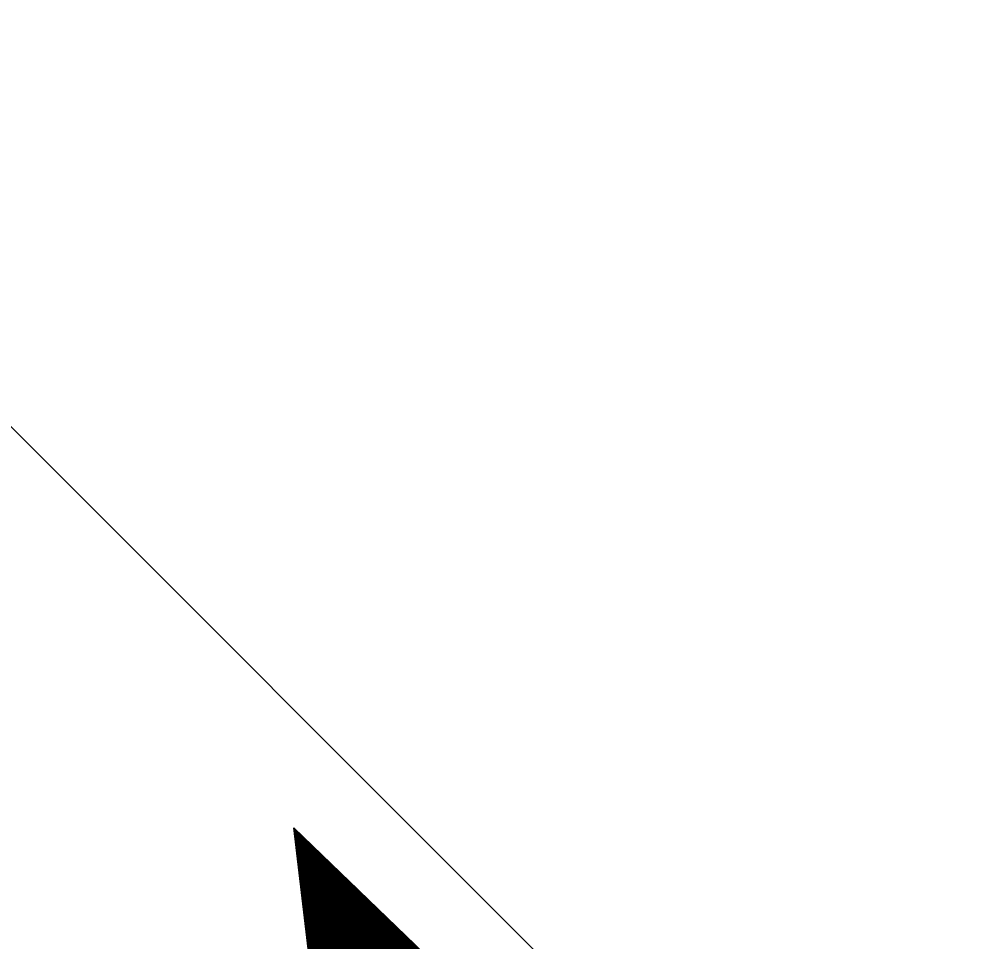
# Model space of a CAD drawing. Extents: x -100 to 745, y -1581 to -107.
# Drawn here: x 634.732 to 636.374, y -420.096 to -418.5 of the extents above; entities that cross this region are included whole.
import ezdxf

# ---------------------------------------------------------------- set-up
doc = ezdxf.new("R2010")
doc.units = 0
doc.layers.add('Default', color=7, linetype='Continuous')

msp = doc.modelspace()

# ---------------------------------------------------------------- linework, layer by layer
at = {"layer": 'Default'}
for p, q in [((634.0118, -418.4997), (636.3737, -420.8616)), ((635.2948, -420.6309), (635.2076, -419.9002)), ((635.2076, -419.9002), (636.2373, -420.8921)), ((635.2078, -419.9016), (636.2178, -420.9116)), ((635.2088, -419.9013), (635.2079, -419.9021)), ((635.21, -419.9025), (635.2081, -419.9044)), ((635.2081, -419.9044), (636.2166, -420.9129)), ((635.2113, -419.9037), (635.2084, -419.9067)), ((635.2085, -419.9073), (636.2153, -420.9141)), ((635.2126, -419.905), (635.2087, -419.9089)), ((635.2088, -419.9102), (636.214, -420.9154)), ((635.2139, -419.9062), (635.2089, -419.9112)), ((635.2152, -419.9074), (635.2092, -419.9134)), ((635.2092, -419.913), (636.2128, -420.9166)), ((635.2165, -419.9087), (635.2095, -419.9157)), ((635.2095, -419.9159), (636.2115, -420.9179)), ((635.2178, -419.9099), (635.2098, -419.9179)), ((635.2099, -419.9188), (636.2102, -420.9192)), ((635.219, -419.9112), (635.21, -419.9202)), ((635.2203, -419.9124), (635.2103, -419.9224)), ((635.2216, -419.9136), (635.2106, -419.9247)), ((635.2229, -419.9149), (635.2108, -419.9269)), ((635.2242, -419.9161), (635.2111, -419.9292)), ((635.2255, -419.9174), (635.2114, -419.9315)), ((635.2268, -419.9186), (635.2116, -419.9337)), ((635.228, -419.9198), (635.2119, -419.936)), ((635.2102, -419.9216), (636.209, -420.9204)), ((635.2105, -419.9245), (636.2077, -420.9217)), ((635.2109, -419.9274), (636.2064, -420.9229)), ((635.2112, -419.9302), (636.2052, -420.9242)), ((635.2116, -419.9331), (636.2039, -420.9255)), ((635.2119, -419.936), (636.2027, -420.9267)), ((635.2293, -419.9211), (635.2122, -419.9382)), ((635.2306, -419.9223), (635.2124, -419.9405)), ((635.2319, -419.9235), (635.2127, -419.9427)), ((635.2332, -419.9248), (635.213, -419.945)), ((635.2345, -419.926), (635.2132, -419.9472)), ((635.2357, -419.9273), (635.2135, -419.9495)), ((635.237, -419.9285), (635.2138, -419.9517)), ((635.2383, -419.9297), (635.2141, -419.954)), ((635.2396, -419.931), (635.2143, -419.9563)), ((635.2409, -419.9322), (635.2146, -419.9585)), ((635.2422, -419.9334), (635.2149, -419.9608)), ((635.2435, -419.9347), (635.2151, -419.963)), ((635.2447, -419.9359), (635.2154, -419.9653)), ((635.2428, -419.934), (636.2191, -420.9103)), ((635.2122, -419.9388), (636.2014, -420.928)), ((635.2126, -419.9417), (636.2001, -420.9292)), ((635.2129, -419.9446), (636.1989, -420.9305)), ((635.2133, -419.9474), (636.1976, -420.9318)), ((635.2136, -419.9503), (636.1963, -420.933)), ((635.246, -419.9372), (635.2157, -419.9675)), ((635.2473, -419.9384), (635.2159, -419.9698)), ((635.2486, -419.9396), (635.2162, -419.972)), ((635.2499, -419.9409), (635.2165, -419.9743)), ((635.2512, -419.9421), (635.2167, -419.9765)), ((635.2525, -419.9434), (635.217, -419.9788)), ((635.2537, -419.9446), (635.2173, -419.9811)), ((635.255, -419.9458), (635.2175, -419.9833)), ((635.2563, -419.9471), (635.2178, -419.9856)), ((635.2576, -419.9483), (635.2181, -419.9878)), ((635.2589, -419.9495), (635.2184, -419.9901)), ((635.2602, -419.9508), (635.2186, -419.9923)), ((635.2615, -419.952), (635.2189, -419.9946)), ((635.214, -419.9531), (636.1951, -420.9343)), ((635.2143, -419.956), (636.1938, -420.9355)), ((635.2146, -419.9589), (636.1925, -420.9368)), ((635.215, -419.9617), (636.1913, -420.938)), ((635.2153, -419.9646), (636.19, -420.9393)), ((635.2157, -419.9675), (636.1888, -420.9406)), ((635.2627, -419.9533), (635.2192, -419.9968)), ((635.264, -419.9545), (635.2194, -419.9991)), ((635.2653, -419.9557), (635.2197, -420.0013)), ((635.2666, -419.957), (635.22, -420.0036)), ((635.2679, -419.9582), (635.2202, -420.0059)), ((635.2692, -419.9594), (635.2205, -420.0081)), ((635.2704, -419.9607), (635.2208, -420.0104)), ((635.2717, -419.9619), (635.221, -420.0126)), ((635.273, -419.9632), (635.2213, -420.0149)), ((635.2743, -419.9644), (635.2216, -420.0171)), ((635.2756, -419.9656), (635.2218, -420.0194)), ((635.2769, -419.9669), (635.2221, -420.0216)), ((635.2782, -419.9681), (635.2224, -420.0239)), ((635.216, -419.9703), (636.1875, -420.9418)), ((635.2163, -419.9732), (636.1862, -420.9431)), ((635.2167, -419.9761), (636.185, -420.9443)), ((635.217, -419.9789), (636.1837, -420.9456)), ((635.2174, -419.9818), (636.1824, -420.9469)), ((635.2177, -419.9847), (636.1812, -420.9481)), ((635.2794, -419.9694), (635.2227, -420.0261)), ((635.2807, -419.9706), (635.2229, -420.0284)), ((635.282, -419.9718), (635.2232, -420.0307)), ((635.2833, -419.9731), (635.2235, -420.0329)), ((635.2846, -419.9743), (635.2237, -420.0352)), ((635.2859, -419.9755), (635.224, -420.0374)), ((635.2872, -419.9768), (635.2243, -420.0397)), ((635.2884, -419.978), (635.2245, -420.0419)), ((635.2897, -419.9793), (635.2248, -420.0442)), ((635.291, -419.9805), (635.2251, -420.0464)), ((635.2923, -419.9817), (635.2253, -420.0487)), ((635.2936, -419.983), (635.2256, -420.0509)), ((635.2949, -419.9842), (635.2259, -420.0532)), ((635.2962, -419.9854), (635.2261, -420.0555)), ((635.2181, -419.9875), (636.1799, -420.9494)), ((635.2184, -419.9904), (636.1786, -420.9506)), ((635.2187, -419.9933), (636.1774, -420.9519)), ((635.2191, -419.9961), (636.1761, -420.9532)), ((635.2194, -419.999), (636.1749, -420.9544)), ((635.2198, -420.0019), (636.1736, -420.9557)), ((635.2974, -419.9867), (635.2264, -420.0577)), ((635.2987, -419.9879), (635.2267, -420.06)), ((635.3, -419.9892), (635.227, -420.0622)), ((635.3013, -419.9904), (635.2272, -420.0645)), ((635.3026, -419.9916), (635.2275, -420.0667)), ((635.3039, -419.9929), (635.2278, -420.069)), ((635.3052, -419.9941), (635.228, -420.0712)), ((635.3064, -419.9954), (635.2283, -420.0735)), ((635.3077, -419.9966), (635.2286, -420.0757)), ((635.309, -419.9978), (635.2288, -420.078)), ((635.3103, -419.9991), (635.2291, -420.0803)), ((635.3116, -420.0003), (635.2294, -420.0825)), ((635.3129, -420.0015), (635.2296, -420.0848)), ((635.3116, -420.0003), (636.2203, -420.9091)), ((635.2201, -420.0047), (636.1723, -420.9569)), ((635.2204, -420.0076), (636.1711, -420.9582)), ((635.2208, -420.0104), (636.1698, -420.9595)), ((635.2211, -420.0133), (636.1685, -420.9607)), ((635.2215, -420.0162), (636.1673, -420.962)), ((635.3141, -420.0028), (635.2299, -420.087)), ((635.3154, -420.004), (635.2302, -420.0893)), ((635.3167, -420.0053), (635.2305, -420.0915)), ((635.318, -420.0065), (635.2307, -420.0938)), ((635.3193, -420.0077), (635.231, -420.096)), ((635.3206, -420.009), (635.2313, -420.0983)), ((635.3219, -420.0102), (635.2315, -420.1005)), ((635.3231, -420.0114), (635.2318, -420.1028)), ((635.3244, -420.0127), (635.2321, -420.1051)), ((635.3257, -420.0139), (635.2323, -420.1073)), ((635.327, -420.0152), (635.2326, -420.1096)), ((635.3283, -420.0164), (635.2329, -420.1118)), ((635.3296, -420.0176), (635.2331, -420.1141)), ((635.2218, -420.019), (636.166, -420.9632)), ((635.2221, -420.0219), (636.1648, -420.9645)), ((635.2225, -420.0248), (636.1635, -420.9658)), ((635.2228, -420.0276), (636.1622, -420.967)), ((635.2232, -420.0305), (636.161, -420.9683)), ((635.2235, -420.0334), (636.1597, -420.9695)), ((635.3309, -420.0189), (635.2334, -420.1163)), ((635.3321, -420.0201), (635.2337, -420.1186)), ((635.3334, -420.0214), (635.2339, -420.1208)), ((635.3347, -420.0226), (635.2342, -420.1231)), ((635.336, -420.0238), (635.2345, -420.1253)), ((635.3373, -420.0251), (635.2348, -420.1276)), ((635.3386, -420.0263), (635.235, -420.1299)), ((635.3399, -420.0275), (635.2353, -420.1321)), ((635.3411, -420.0288), (635.2356, -420.1344)), ((635.3424, -420.03), (635.2358, -420.1366)), ((635.3437, -420.0313), (635.2361, -420.1389)), ((635.345, -420.0325), (635.2364, -420.1411)), ((635.3463, -420.0337), (635.2366, -420.1434)), ((635.3476, -420.035), (635.2369, -420.1456)), ((635.2239, -420.0362), (636.1584, -420.9708)), ((635.2242, -420.0391), (636.1572, -420.9721)), ((635.2245, -420.042), (636.1559, -420.9733)), ((635.2249, -420.0448), (636.1546, -420.9746)), ((635.2252, -420.0477), (636.1534, -420.9758)), ((635.2256, -420.0506), (636.1521, -420.9771)), ((635.3488, -420.0362), (635.2372, -420.1479)), ((635.3501, -420.0375), (635.2374, -420.1501)), ((635.3514, -420.0387), (635.2377, -420.1524)), ((635.3527, -420.0399), (635.238, -420.1547)), ((635.354, -420.0412), (635.2382, -420.1569)), ((635.3553, -420.0424), (635.2385, -420.1592)), ((635.3566, -420.0436), (635.2388, -420.1614)), ((635.3578, -420.0449), (635.2391, -420.1637)), ((635.3591, -420.0461), (635.2393, -420.1659)), ((635.3604, -420.0474), (635.2396, -420.1682)), ((635.3617, -420.0486), (635.2399, -420.1704)), ((635.363, -420.0498), (635.2401, -420.1727)), ((635.3643, -420.0511), (635.2404, -420.1749)), ((635.2259, -420.0534), (636.1509, -420.9784)), ((635.2262, -420.0563), (636.1496, -420.9796)), ((635.2266, -420.0592), (636.1483, -420.9809)), ((635.2269, -420.062), (636.1471, -420.9821)), ((635.2273, -420.0649), (636.1458, -420.9834)), ((635.2276, -420.0677), (636.1445, -420.9847)), ((635.3656, -420.0523), (635.2407, -420.1772)), ((635.3668, -420.0535), (635.2409, -420.1795)), ((635.3681, -420.0548), (635.2412, -420.1817)), ((635.3694, -420.056), (635.2415, -420.184)), ((635.3707, -420.0573), (635.2417, -420.1862)), ((635.372, -420.0585), (635.242, -420.1885)), ((635.3733, -420.0597), (635.2423, -420.1907)), ((635.3746, -420.061), (635.2425, -420.193)), ((635.3758, -420.0622), (635.2428, -420.1952)), ((635.3771, -420.0635), (635.2431, -420.1975)), ((635.3784, -420.0647), (635.2434, -420.1997)), ((635.3797, -420.0659), (635.2436, -420.202)), ((635.381, -420.0672), (635.2439, -420.2043)), ((635.3804, -420.0667), (636.2216, -420.9078)), ((635.228, -420.0706), (636.1433, -420.9859)), ((635.2283, -420.0735), (636.142, -420.9872)), ((635.2286, -420.0763), (636.1407, -420.9884)), ((635.229, -420.0792), (636.1395, -420.9897)), ((635.2293, -420.0821), (636.1382, -420.991)), ((635.3823, -420.0684), (635.2442, -420.2065)), ((635.3836, -420.0696), (635.2444, -420.2088)), ((635.3848, -420.0709), (635.2447, -420.211)), ((635.3861, -420.0721), (635.245, -420.2133)), ((635.3874, -420.0734), (635.2452, -420.2155)), ((635.3887, -420.0746), (635.2455, -420.2178)), ((635.39, -420.0758), (635.2458, -420.22)), ((635.3913, -420.0771), (635.246, -420.2223)), ((635.3925, -420.0783), (635.2463, -420.2245)), ((635.3938, -420.0795), (635.2466, -420.2268)), ((635.3951, -420.0808), (635.2468, -420.2291)), ((635.3964, -420.082), (635.2471, -420.2313)), ((635.3977, -420.0833), (635.2474, -420.2336)), ((635.2297, -420.0849), (636.137, -420.9922)), ((635.23, -420.0878), (636.1357, -420.9935)), ((635.2303, -420.0907), (636.1344, -420.9947)), ((635.2307, -420.0935), (636.1332, -420.996)), ((635.399, -420.0845), (635.2477, -420.2358)), ((635.4003, -420.0857), (635.2479, -420.2381)), ((635.4015, -420.087), (635.2482, -420.2403)), ((635.4028, -420.0882), (635.2485, -420.2426)), ((635.4041, -420.0895), (635.2487, -420.2448)), ((635.4054, -420.0907), (635.249, -420.2471)), ((635.4067, -420.0919), (635.2493, -420.2493)), ((635.408, -420.0932), (635.2495, -420.2516)), ((635.4093, -420.0944), (635.2498, -420.2539)), ((635.4105, -420.0956), (635.2501, -420.2561))]:
    msp.add_line(p, q, dxfattribs=at)

doc.saveas('drawing.dxf')
